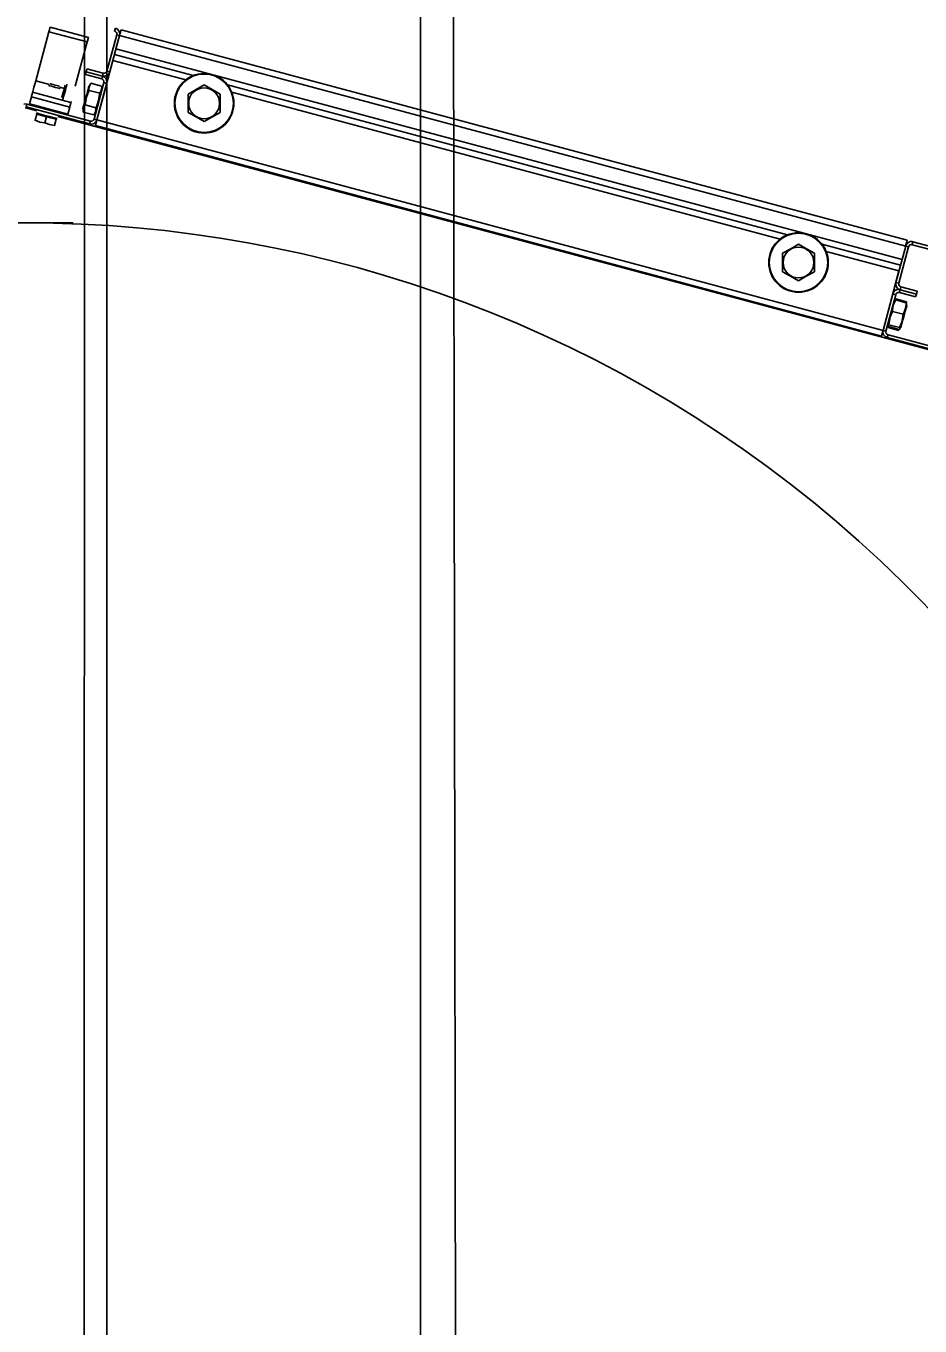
# Model space of a CAD drawing. Extents: x -264205 to -263659, y -1242401 to -1242060.
# Drawn here: x -263795.082 to -263794.654, y -1242142.97 to -1242142.348 of the extents above; entities that cross this region are included whole.
import ezdxf

# ---------------------------------------------------------------- set-up
doc = ezdxf.new("R2010")
doc.units = 0
for name, color, linetype in [('KFA_SO_10-1_PLACHTY', 7, 'Continuous'), ('KFA_SO_10-1_TRIBUNA_C_OBVOD', 7, 'Continuous'), ('OBRUBNIKY_KOMUNIKACIE_PROJEKT', 7, 'Continuous'), ('SITUACIA_DSP_2D', 7, 'Continuous')]:
    doc.layers.add(name, color=color, linetype=linetype)

msp = doc.modelspace()

# ---------------------------------------------------------------- linework, layer by layer
at = {"layer": 'KFA_SO_10-1_PLACHTY'}
msp.add_line((-263794.851, -1242160.594), (-263794.89, -1242133.187), dxfattribs=at)
at = {"layer": 'KFA_SO_10-1_TRIBUNA_C_OBVOD'}
msp.add_lwpolyline([(-263795.284, -1242101.267), (-263795.051, -1242101.819), (-263795.059, -1242226.991), (-263795.286, -1242227.548)], dxfattribs=at)
at = {"layer": 'OBRUBNIKY_KOMUNIKACIE_PROJEKT'}
msp.add_line((-263794.89278, -1242101.38224), (-263794.89278, -1242227.38224), dxfattribs=at)
at = {"layer": 'SITUACIA_DSP_2D'}
for p, q in [((-263794.89279, -1242101.38223), (-263794.89279, -1242227.38224)), ((-263795.04279, -1242101.76909), (-263795.04281, -1242226.99542)), ((-263795.0769, -1242142.37375), (-263795.0706, -1242142.35026)), ((-263795.0706, -1242142.35026), (-263795.07049, -1242142.34983)), ((-263795.05225, -1242142.35517), (-263795.0706, -1242142.35026)), ((-263795.07049, -1242142.34983), (-263795.07037, -1242142.34941)), ((-263795.07037, -1242142.34941), (-263795.07027, -1242142.34903)), ((-263795.07027, -1242142.34903), (-263795.07018, -1242142.3487)), ((-263795.07018, -1242142.3487), (-263795.07011, -1242142.34842)), ((-263795.07011, -1242142.34842), (-263795.07006, -1242142.34822)), ((-263795.07006, -1242142.34822), (-263795.07002, -1242142.3481)), ((-263795.07002, -1242142.3481), (-263795.07001, -1242142.34805)), ((-263795.05166, -1242142.35297), (-263795.07001, -1242142.34805)), ((-263795.0517, -1242142.35314), (-263795.05176, -1242142.35334)), ((-263795.05167, -1242142.35301), (-263795.0517, -1242142.35314)), ((-263795.05166, -1242142.35297), (-263795.05167, -1242142.35301)), ((-263795.04281, -1242142.36911), (-263795.03814, -1242142.35168)), ((-263795.04143, -1242142.36948), (-263795.03676, -1242142.35205)), ((-263795.03877, -1242142.34856), (-263795.03914, -1242142.34993)), ((-263795.03676, -1242142.35205), (-263795.03848, -1242142.35847)), ((-263795.03814, -1242142.35168), (-263795.03676, -1242142.35205)), ((-263795.03662, -1242142.35151), (-263795.03676, -1242142.35205)), ((-263794.66053, -1242142.45286), (-263795.03676, -1242142.35205)), ((-263795.03648, -1242142.35099), (-263795.03662, -1242142.35151)), ((-263795.03635, -1242142.35052), (-263795.03648, -1242142.35099)), ((-263795.03624, -1242142.3501), (-263795.03635, -1242142.35052)), ((-263795.03615, -1242142.34976), (-263795.03624, -1242142.3501)), ((-263795.03608, -1242142.3495), (-263795.03615, -1242142.34976)), ((-263795.03604, -1242142.34935), (-263795.03608, -1242142.3495)), ((-263795.03602, -1242142.34929), (-263795.03604, -1242142.34935)), ((-263794.65979, -1242142.4501), (-263795.03602, -1242142.34929)), ((-263795.05793, -1242142.37637), (-263795.05225, -1242142.35517)), ((-263795.05213, -1242142.35474), (-263795.05225, -1242142.35517)), ((-263795.05202, -1242142.35433), (-263795.05213, -1242142.35474)), ((-263795.05192, -1242142.35395), (-263795.05202, -1242142.35433)), ((-263795.05183, -1242142.35362), (-263795.05192, -1242142.35395)), ((-263795.05176, -1242142.35334), (-263795.05183, -1242142.35362)), ((-263794.66225, -1242142.45928), (-263795.03848, -1242142.35847)), ((-263795.04758, -1242142.39242), (-263795.03996, -1242142.36398)), ((-263795.03996, -1242142.36398), (-263795.00509, -1242142.37332)), ((-263795.03922, -1242142.36122), (-263795.0016, -1242142.3713)), ((-263795.0016, -1242142.3713), (-263795.03922, -1242142.36122)), ((-263795.05272, -1242142.36941), (-263795.05309, -1242142.37078)), ((-263795.04529, -1242142.37287), (-263795.05309, -1242142.37078)), ((-263795.05235, -1242142.36803), (-263795.05272, -1242142.36941)), ((-263795.04492, -1242142.3715), (-263795.05272, -1242142.36941)), ((-263795.05272, -1242142.36941), (-263795.04492, -1242142.3715)), ((-263795.05235, -1242142.36803), (-263795.04455, -1242142.37012)), ((-263795.04492, -1242142.3715), (-263795.04529, -1242142.37287)), ((-263795.04455, -1242142.37012), (-263795.04492, -1242142.3715)), ((-263795.04143, -1242142.36948), (-263795.04281, -1242142.36911)), ((-263795.07794, -1242142.37764), (-263795.07812, -1242142.37832)), ((-263795.07771, -1242142.37681), (-263795.07794, -1242142.37764)), ((-263795.07746, -1242142.37585), (-263795.07771, -1242142.37681)), ((-263795.07718, -1242142.37482), (-263795.07746, -1242142.37585)), ((-263795.0769, -1242142.37375), (-263795.07718, -1242142.37482)), ((-263795.07026, -1242142.37552), (-263795.0769, -1242142.37375)), ((-263795.07072, -1242142.37603), (-263795.07056, -1242142.37608)), ((-263795.07056, -1242142.37608), (-263795.07008, -1242142.3762)), ((-263795.07008, -1242142.3762), (-263795.06935, -1242142.3764)), ((-263795.06997, -1242142.37521), (-263795.0698, -1242142.37526)), ((-263795.0698, -1242142.37526), (-263795.06931, -1242142.37539)), ((-263795.06935, -1242142.3764), (-263795.06845, -1242142.37664)), ((-263795.06931, -1242142.37539), (-263795.06858, -1242142.37558)), ((-263795.06858, -1242142.37558), (-263795.06772, -1242142.37581)), ((-263795.06845, -1242142.37664), (-263795.06749, -1242142.3769)), ((-263795.06772, -1242142.37581), (-263795.06685, -1242142.37604)), ((-263795.06749, -1242142.3769), (-263795.0666, -1242142.37714)), ((-263795.06685, -1242142.37604), (-263795.06612, -1242142.37624)), ((-263795.0666, -1242142.37714), (-263795.06586, -1242142.37733)), ((-263795.06612, -1242142.37624), (-263795.06563, -1242142.37637)), ((-263795.06586, -1242142.37733), (-263795.06538, -1242142.37746)), ((-263795.06563, -1242142.37637), (-263795.06546, -1242142.37642)), ((-263795.06538, -1242142.37746), (-263795.06522, -1242142.37751)), ((-263795.06323, -1242142.37741), (-263795.06537, -1242142.37684)), ((-263795.06324, -1242142.37748), (-263795.0635, -1242142.37842)), ((-263795.06303, -1242142.37668), (-263795.06324, -1242142.37748)), ((-263795.06288, -1242142.37611), (-263795.06303, -1242142.37668)), ((-263795.0628, -1242142.37583), (-263795.06288, -1242142.37611)), ((-263795.0628, -1242142.3758), (-263795.0628, -1242142.37583)), ((-263795.06271, -1242142.37824), (-263795.06243, -1242142.37721)), ((-263795.06243, -1242142.37721), (-263795.0622, -1242142.37634)), ((-263795.0622, -1242142.37634), (-263795.06203, -1242142.3757)), ((-263795.06203, -1242142.3757), (-263795.06194, -1242142.37535)), ((-263795.06194, -1242142.37535), (-263795.06192, -1242142.3753)), ((-263795.05215, -1242142.37902), (-263795.05185, -1242142.37791)), ((-263795.05185, -1242142.37791), (-263795.05162, -1242142.37703)), ((-263795.05162, -1242142.37703), (-263795.05146, -1242142.37645)), ((-263795.05146, -1242142.37645), (-263795.05139, -1242142.37619)), ((-263795.05119, -1242142.37626), (-263795.05141, -1242142.37778)), ((-263795.05141, -1242142.37778), (-263795.05137, -1242142.37837)), ((-263795.05139, -1242142.37619), (-263795.05139, -1242142.37618)), ((-263795.05045, -1242142.37493), (-263795.05119, -1242142.37626)), ((-263795.05045, -1242142.37493), (-263795.04534, -1242142.3763)), ((-263795.04895, -1242142.39205), (-263795.04428, -1242142.37462)), ((-263795.04758, -1242142.39242), (-263795.04291, -1242142.37499)), ((-263795.04552, -1242142.37841), (-263795.04529, -1242142.37689)), ((-263795.04529, -1242142.37689), (-263795.04534, -1242142.3763)), ((-263795.04428, -1242142.37462), (-263795.04291, -1242142.37499)), ((-263795.00003, -1242142.37791), (-263795.00389, -1242142.38014)), ((-263794.99629, -1242142.37575), (-263795.00003, -1242142.37791)), ((-263794.99243, -1242142.37798), (-263794.99629, -1242142.37575)), ((-263794.98869, -1242142.38014), (-263794.99243, -1242142.37798)), ((-263794.98508, -1242142.37573), (-263794.71713, -1242142.44753)), ((-263794.71713, -1242142.44753), (-263794.98508, -1242142.37573)), ((-263795.07985, -1242142.38476), (-263795.07896, -1242142.38146)), ((-263795.07896, -1242142.38146), (-263795.07885, -1242142.38103)), ((-263795.06061, -1242142.38637), (-263795.07896, -1242142.38146)), ((-263795.07885, -1242142.38103), (-263795.07873, -1242142.38061)), ((-263795.07873, -1242142.38061), (-263795.07863, -1242142.38023)), ((-263795.07863, -1242142.38023), (-263795.07854, -1242142.3799)), ((-263795.07854, -1242142.3799), (-263795.07847, -1242142.37962)), ((-263795.07847, -1242142.37962), (-263795.07842, -1242142.37942)), ((-263795.07842, -1242142.37942), (-263795.07838, -1242142.3793)), ((-263795.07838, -1242142.3793), (-263795.07837, -1242142.37925)), ((-263795.07834, -1242142.37915), (-263795.07837, -1242142.37925)), ((-263795.06002, -1242142.38417), (-263795.07837, -1242142.37925)), ((-263795.07826, -1242142.37883), (-263795.07834, -1242142.37915)), ((-263795.07812, -1242142.37832), (-263795.07826, -1242142.37883)), ((-263795.06434, -1242142.38157), (-263795.06439, -1242142.38177)), ((-263795.06439, -1242142.38177), (-263795.06439, -1242142.38177)), ((-263795.06421, -1242142.38106), (-263795.06434, -1242142.38157)), ((-263795.064, -1242142.38032), (-263795.06421, -1242142.38106)), ((-263795.06376, -1242142.3794), (-263795.064, -1242142.38032)), ((-263795.06389, -1242142.38264), (-263795.06385, -1242142.3825)), ((-263795.06385, -1242142.3825), (-263795.06373, -1242142.38205)), ((-263795.0635, -1242142.37842), (-263795.06376, -1242142.3794)), ((-263795.06373, -1242142.38205), (-263795.06354, -1242142.38132)), ((-263795.06354, -1242142.38132), (-263795.06329, -1242142.38039)), ((-263795.06329, -1242142.38039), (-263795.063, -1242142.37933)), ((-263795.063, -1242142.37933), (-263795.06271, -1242142.37824)), ((-263795.06003, -1242142.38421), (-263795.06006, -1242142.38434)), ((-263795.06002, -1242142.38417), (-263795.06003, -1242142.38421)), ((-263795.06002, -1242142.38417), (-263795.05999, -1242142.38406)), ((-263795.05999, -1242142.38406), (-263795.05991, -1242142.38375)), ((-263795.05991, -1242142.38375), (-263795.05989, -1242142.38371)), ((-263795.05357, -1242142.3843), (-263795.05322, -1242142.38303)), ((-263795.05322, -1242142.38303), (-263795.05286, -1242142.38166)), ((-263795.05262, -1242142.38157), (-263795.05314, -1242142.38434)), ((-263795.05286, -1242142.38166), (-263795.05249, -1242142.3803)), ((-263795.05167, -1242142.379), (-263795.05262, -1242142.38157)), ((-263795.05249, -1242142.3803), (-263795.05215, -1242142.37902)), ((-263795.05137, -1242142.37837), (-263795.05167, -1242142.379)), ((-263795.05137, -1242142.37837), (-263795.04626, -1242142.37974)), ((-263795.04771, -1242142.38579), (-263795.04679, -1242142.38321)), ((-263795.04679, -1242142.38321), (-263795.04632, -1242142.38043)), ((-263795.04632, -1242142.38043), (-263795.04626, -1242142.37974)), ((-263795.04626, -1242142.37974), (-263795.04552, -1242142.37841)), ((-263795.00389, -1242142.38014), (-263795.00389, -1242142.38393)), ((-263795.00389, -1242142.38393), (-263795.00389, -1242142.38781)), ((-263794.98869, -1242142.38014), (-263794.98869, -1242142.38393)), ((-263794.98869, -1242142.38393), (-263794.98869, -1242142.38781)), ((-263794.98306, -1242142.37922), (-263794.72062, -1242142.44954)), ((-263795.07642, -1242142.38811), (-263795.0819, -1242142.38664)), ((-263795.08153, -1242142.38627), (-263795.08117, -1242142.3849)), ((-263795.08153, -1242142.38627), (-263795.05107, -1242142.39444)), ((-263795.08117, -1242142.3849), (-263795.0507, -1242142.39306)), ((-263795.07985, -1242142.38476), (-263795.06149, -1242142.38968)), ((-263795.07636, -1242142.38973), (-263795.07715, -1242142.39267)), ((-263795.0767, -1242142.38914), (-263795.07652, -1242142.38919)), ((-263795.07652, -1242142.38919), (-263795.07602, -1242142.38932)), ((-263795.07177, -1242142.39095), (-263795.07636, -1242142.38973)), ((-263795.07602, -1242142.38932), (-263795.07522, -1242142.38954)), ((-263795.07522, -1242142.38954), (-263795.07417, -1242142.38982)), ((-263795.07417, -1242142.38982), (-263795.07296, -1242142.39015)), ((-263795.07296, -1242142.39015), (-263795.07165, -1242142.3905)), ((-263795.06149, -1242142.38968), (-263795.06061, -1242142.38637)), ((-263795.06049, -1242142.38594), (-263795.06061, -1242142.38637)), ((-263795.06038, -1242142.38553), (-263795.06049, -1242142.38594)), ((-263795.06028, -1242142.38515), (-263795.06038, -1242142.38553)), ((-263795.06019, -1242142.38482), (-263795.06028, -1242142.38515)), ((-263795.06012, -1242142.38454), (-263795.06019, -1242142.38482)), ((-263795.06006, -1242142.38434), (-263795.06012, -1242142.38454)), ((-263795.05433, -1242142.38715), (-263795.05432, -1242142.38714)), ((-263795.05432, -1242142.38714), (-263795.05426, -1242142.38688)), ((-263795.05426, -1242142.38688), (-263795.0541, -1242142.38629)), ((-263795.05396, -1242142.38659), (-263795.05418, -1242142.38811)), ((-263795.05418, -1242142.38811), (-263795.05414, -1242142.3887)), ((-263795.05414, -1242142.3887), (-263795.04903, -1242142.39007)), ((-263795.0541, -1242142.38629), (-263795.05386, -1242142.38542)), ((-263795.05321, -1242142.38526), (-263795.05396, -1242142.38659)), ((-263795.05386, -1242142.38542), (-263795.05357, -1242142.3843)), ((-263795.05314, -1242142.38434), (-263795.05321, -1242142.38526)), ((-263795.05321, -1242142.38526), (-263795.04811, -1242142.38663)), ((-263795.04903, -1242142.39007), (-263795.04829, -1242142.38874)), ((-263795.04829, -1242142.38874), (-263795.04806, -1242142.38722)), ((-263795.04811, -1242142.38663), (-263795.04771, -1242142.38579)), ((-263795.04806, -1242142.38722), (-263795.04811, -1242142.38663)), ((-263795.00389, -1242142.38781), (-263795.00389, -1242142.38892)), ((-263795.00389, -1242142.38892), (-263795.00014, -1242142.39108)), ((-263794.99254, -1242142.39114), (-263794.98869, -1242142.38892)), ((-263794.98869, -1242142.38781), (-263794.98869, -1242142.38892)), ((-263795.07715, -1242142.39267), (-263795.07721, -1242142.3929)), ((-263795.07721, -1242142.3929), (-263795.07721, -1242142.39288)), ((-263795.07715, -1242142.39267), (-263795.07495, -1242142.39351)), ((-263795.07489, -1242142.39353), (-263795.07715, -1242142.39267)), ((-263795.07495, -1242142.39351), (-263795.07256, -1242142.3939)), ((-263795.07256, -1242142.3939), (-263795.07489, -1242142.39353)), ((-263795.07177, -1242142.39095), (-263795.07256, -1242142.3939)), ((-263795.07256, -1242142.3939), (-263795.07036, -1242142.39474)), ((-263795.0703, -1242142.39476), (-263795.07256, -1242142.3939)), ((-263795.06718, -1242142.39218), (-263795.07177, -1242142.39095)), ((-263795.07165, -1242142.3905), (-263795.07034, -1242142.39085)), ((-263795.07036, -1242142.39474), (-263795.06797, -1242142.39513)), ((-263795.07034, -1242142.39085), (-263795.06913, -1242142.39117)), ((-263795.06797, -1242142.39513), (-263795.0703, -1242142.39476)), ((-263795.06913, -1242142.39117), (-263795.06808, -1242142.39145)), ((-263795.06808, -1242142.39145), (-263795.06728, -1242142.39167)), ((-263795.06797, -1242142.39513), (-263795.06803, -1242142.39536)), ((-263795.06803, -1242142.39536), (-263795.06803, -1242142.39534)), ((-263795.06718, -1242142.39218), (-263795.06797, -1242142.39513)), ((-263795.06728, -1242142.39167), (-263795.06677, -1242142.3918)), ((-263795.06677, -1242142.3918), (-263795.0666, -1242142.39185)), ((-263794.63137, -1242142.50736), (-263795.06633, -1242142.39081)), ((-263795.0507, -1242142.39306), (-263795.05107, -1242142.39444)), ((-263795.04758, -1242142.39242), (-263795.04895, -1242142.39205)), ((-263795.04832, -1242142.39517), (-263795.0483, -1242142.39512)), ((-263795.04832, -1242142.39517), (-263794.67209, -1242142.49598)), ((-263795.0483, -1242142.39512), (-263795.04826, -1242142.39496)), ((-263795.04826, -1242142.39496), (-263795.04819, -1242142.39471)), ((-263795.04819, -1242142.39471), (-263795.0481, -1242142.39437)), ((-263795.0481, -1242142.39437), (-263795.04799, -1242142.39395)), ((-263795.04799, -1242142.39395), (-263795.04786, -1242142.39348)), ((-263795.04786, -1242142.39348), (-263795.04772, -1242142.39296)), ((-263795.04772, -1242142.39296), (-263795.04758, -1242142.39242)), ((-263795.04758, -1242142.39242), (-263794.67135, -1242142.49323)), ((-263795.00014, -1242142.39108), (-263794.99629, -1242142.3933)), ((-263794.99629, -1242142.3933), (-263794.99254, -1242142.39114)), ((-263795.10485, -1242142.44177), (-263795.05896, -1242142.44177)), ((-263794.71182, -1242142.45197), (-263794.71557, -1242142.45414)), ((-263794.70797, -1242142.4542), (-263794.71182, -1242142.45197)), ((-263794.70061, -1242142.45195), (-263794.66299, -1242142.46203)), ((-263794.66299, -1242142.46203), (-263794.70061, -1242142.45195)), ((-263794.66039, -1242142.45232), (-263794.66053, -1242142.45286)), ((-263794.66025, -1242142.4518), (-263794.66039, -1242142.45232)), ((-263794.66012, -1242142.45133), (-263794.66025, -1242142.4518)), ((-263794.66001, -1242142.45091), (-263794.66012, -1242142.45133)), ((-263794.65992, -1242142.45057), (-263794.66001, -1242142.45091)), ((-263794.65985, -1242142.45031), (-263794.65992, -1242142.45057)), ((-263794.65981, -1242142.45016), (-263794.65985, -1242142.45031)), ((-263794.65979, -1242142.4501), (-263794.65981, -1242142.45016)), ((-263794.65741, -1242142.45222), (-263794.65704, -1242142.45084)), ((-263794.65741, -1242142.45222), (-263794.57115, -1242142.47533)), ((-263794.65704, -1242142.45084), (-263794.57078, -1242142.47395)), ((-263794.71557, -1242142.45414), (-263794.71942, -1242142.45636)), ((-263794.71942, -1242142.45636), (-263794.71942, -1242142.46015)), ((-263794.70422, -1242142.45636), (-263794.70797, -1242142.4542)), ((-263794.70422, -1242142.45636), (-263794.70422, -1242142.46015)), ((-263794.6986, -1242142.45544), (-263794.66373, -1242142.46479)), ((-263794.6652, -1242142.47029), (-263794.66053, -1242142.45286)), ((-263794.66383, -1242142.47066), (-263794.65915, -1242142.45322)), ((-263794.66053, -1242142.45286), (-263794.66225, -1242142.45928)), ((-263794.66053, -1242142.45286), (-263794.65915, -1242142.45322)), ((-263794.71942, -1242142.46015), (-263794.71942, -1242142.46404)), ((-263794.71942, -1242142.46404), (-263794.71942, -1242142.46514)), ((-263794.71942, -1242142.46514), (-263794.71568, -1242142.4673)), ((-263794.70808, -1242142.46736), (-263794.70422, -1242142.46514)), ((-263794.70422, -1242142.46015), (-263794.70422, -1242142.46404)), ((-263794.70422, -1242142.46404), (-263794.70422, -1242142.46514)), ((-263794.67135, -1242142.49323), (-263794.66373, -1242142.46479)), ((-263794.71568, -1242142.4673), (-263794.71182, -1242142.46953)), ((-263794.71182, -1242142.46953), (-263794.70808, -1242142.46736)), ((-263794.66383, -1242142.47066), (-263794.6652, -1242142.47029)), ((-263794.67135, -1242142.49323), (-263794.66668, -1242142.4758)), ((-263794.66997, -1242142.4936), (-263794.6653, -1242142.47617)), ((-263794.66668, -1242142.4758), (-263794.6653, -1242142.47617)), ((-263794.66356, -1242142.47516), (-263794.66319, -1242142.47378)), ((-263794.66356, -1242142.47516), (-263794.65576, -1242142.47725)), ((-263794.66319, -1242142.47378), (-263794.66282, -1242142.4724)), ((-263794.66319, -1242142.47378), (-263794.65539, -1242142.47587)), ((-263794.65539, -1242142.47587), (-263794.66319, -1242142.47378)), ((-263794.65502, -1242142.47449), (-263794.66282, -1242142.4724)), ((-263794.65576, -1242142.47725), (-263794.65539, -1242142.47587)), ((-263794.65539, -1242142.47587), (-263794.65502, -1242142.47449)), ((-263794.66681, -1242142.48344), (-263794.66684, -1242142.48418)), ((-263794.66645, -1242142.48122), (-263794.66681, -1242142.48344)), ((-263794.66563, -1242142.47918), (-263794.66645, -1242142.48122)), ((-263794.66574, -1242142.47895), (-263794.6656, -1242142.47877)), ((-263794.66537, -1242142.47869), (-263794.66563, -1242142.47918)), ((-263794.6656, -1242142.47877), (-263794.66537, -1242142.47869)), ((-263794.66537, -1242142.47869), (-263794.66026, -1242142.48006)), ((-263794.66522, -1242142.47815), (-263794.66012, -1242142.47952)), ((-263794.66139, -1242142.48489), (-263794.66061, -1242142.48285)), ((-263794.66044, -1242142.48298), (-263794.66075, -1242142.48412)), ((-263794.66061, -1242142.48285), (-263794.66028, -1242142.48062)), ((-263794.66019, -1242142.48206), (-263794.66044, -1242142.48298)), ((-263794.66028, -1242142.48062), (-263794.66026, -1242142.48006)), ((-263794.66002, -1242142.48142), (-263794.66019, -1242142.48206)), ((-263794.66007, -1242142.48011), (-263794.66012, -1242142.47952)), ((-263794.66011, -1242142.48033), (-263794.66007, -1242142.48011)), ((-263794.65994, -1242142.4811), (-263794.66002, -1242142.48142)), ((-263794.65993, -1242142.48107), (-263794.65994, -1242142.4811)), ((-263794.66847, -1242142.48948), (-263794.66854, -1242142.49053)), ((-263794.66791, -1242142.48671), (-263794.66847, -1242142.48948)), ((-263794.66684, -1242142.48418), (-263794.66791, -1242142.48671)), ((-263794.66684, -1242142.48418), (-263794.66174, -1242142.48555)), ((-263794.66344, -1242142.4919), (-263794.66237, -1242142.48937)), ((-263794.66216, -1242142.4894), (-263794.66245, -1242142.49048)), ((-263794.66237, -1242142.48937), (-263794.66181, -1242142.4866)), ((-263794.66182, -1242142.48815), (-263794.66216, -1242142.4894)), ((-263794.66146, -1242142.48679), (-263794.66182, -1242142.48815)), ((-263794.66181, -1242142.4866), (-263794.66174, -1242142.48555)), ((-263794.66174, -1242142.48555), (-263794.66139, -1242142.48489)), ((-263794.66109, -1242142.48542), (-263794.66146, -1242142.48679)), ((-263794.66075, -1242142.48412), (-263794.66109, -1242142.48542)), ((-263794.67209, -1242142.49598), (-263794.67207, -1242142.49593)), ((-263794.67207, -1242142.49593), (-263794.67203, -1242142.49577)), ((-263794.67203, -1242142.49577), (-263794.67196, -1242142.49552)), ((-263794.67196, -1242142.49552), (-263794.67187, -1242142.49518)), ((-263794.67187, -1242142.49518), (-263794.67176, -1242142.49476)), ((-263794.67176, -1242142.49476), (-263794.67163, -1242142.49429)), ((-263794.67163, -1242142.49429), (-263794.67149, -1242142.49377)), ((-263794.67149, -1242142.49377), (-263794.67135, -1242142.49323)), ((-263794.66997, -1242142.4936), (-263794.67135, -1242142.49323)), ((-263794.66933, -1242142.49672), (-263794.66897, -1242142.49535)), ((-263794.66854, -1242142.49053), (-263794.669, -1242142.49078)), ((-263794.669, -1242142.49078), (-263794.66893, -1242142.4912)), ((-263794.58271, -1242142.51846), (-263794.66897, -1242142.49535)), ((-263794.66893, -1242142.49114), (-263794.66896, -1242142.49133)), ((-263794.66896, -1242142.49133), (-263794.66892, -1242142.49192)), ((-263794.66893, -1242142.4912), (-263794.66877, -1242142.49138)), ((-263794.66892, -1242142.49192), (-263794.66381, -1242142.49329)), ((-263794.66877, -1242142.49138), (-263794.66367, -1242142.49275)), ((-263794.66854, -1242142.49053), (-263794.66344, -1242142.4919)), ((-263794.66367, -1242142.49275), (-263794.66321, -1242142.49249)), ((-263794.66328, -1242142.49208), (-263794.66344, -1242142.4919)), ((-263794.66321, -1242142.49249), (-263794.66328, -1242142.49208)), ((-263794.66281, -1242142.49184), (-263794.66287, -1242142.49204)), ((-263794.66287, -1242142.49204), (-263794.66287, -1242142.49204)), ((-263794.66267, -1242142.49131), (-263794.66281, -1242142.49184)), ((-263794.66245, -1242142.49048), (-263794.66267, -1242142.49131)), ((-263794.58308, -1242142.51983), (-263794.66933, -1242142.49672))]:
    msp.add_line(p, q, dxfattribs=at)
for centre, radius in [((-263794.99629, -1242142.38453), 0.01425), ((-263794.99629, -1242142.38453), 0.01401), ((-263794.99629, -1242142.38453), 0.00739), ((-263794.71182, -1242142.46075), 0.01425), ((-263794.71182, -1242142.46075), 0.01401), ((-263794.71182, -1242142.46075), 0.00739)]:
    msp.add_circle(centre, radius, dxfattribs=at)
for centre, radius, start, end in [((-263795.03951, -1242142.35131), 0.00142, 345, 74.99999), ((-263795.03951, -1242142.35131), 0.00285, 345, 74.99999), ((-263795.04418, -1242142.36874), 0.00285, 254.99999, 345), ((-263795.04566, -1242142.37425), 0.00285, 345, 74.99999), ((-263795.04418, -1242142.36874), 0.00143, 254.99999, 345), ((-263795.04566, -1242142.37425), 0.00143, 345, 74.99999), ((-263795.0819, -1242142.38765), 0.00285, 74.99999, 105.00001), ((-263795.07539, -1242142.38999), 0.000475, 74.99999, 165), ((-263795.06816, -1242142.39192), 0.000475, 345, 74.99999), ((-263795.05033, -1242142.39168), 0.00285, 254.99999, 345), ((-263795.05033, -1242142.39168), 0.00143, 254.99999, 345), ((-263795.0819, -1242143.04027), 0.5985, 324.56502, 215.43498), ((-263794.65778, -1242142.45359), 0.00285, 74.99999, 165), ((-263794.65778, -1242142.45359), 0.00143, 74.99999, 165), ((-263794.66245, -1242142.47103), 0.00285, 165, 254.99999), ((-263794.66245, -1242142.47103), 0.00143, 165, 254.99999), ((-263794.66393, -1242142.47653), 0.00285, 74.99999, 165), ((-263794.66393, -1242142.47653), 0.00143, 74.99999, 165), ((-263794.6686, -1242142.49397), 0.00285, 165, 254.99999), ((-263794.6686, -1242142.49397), 0.00143, 165, 254.99999)]:
    msp.add_arc(centre, radius, start, end, dxfattribs=at)

doc.saveas('drawing.dxf')
